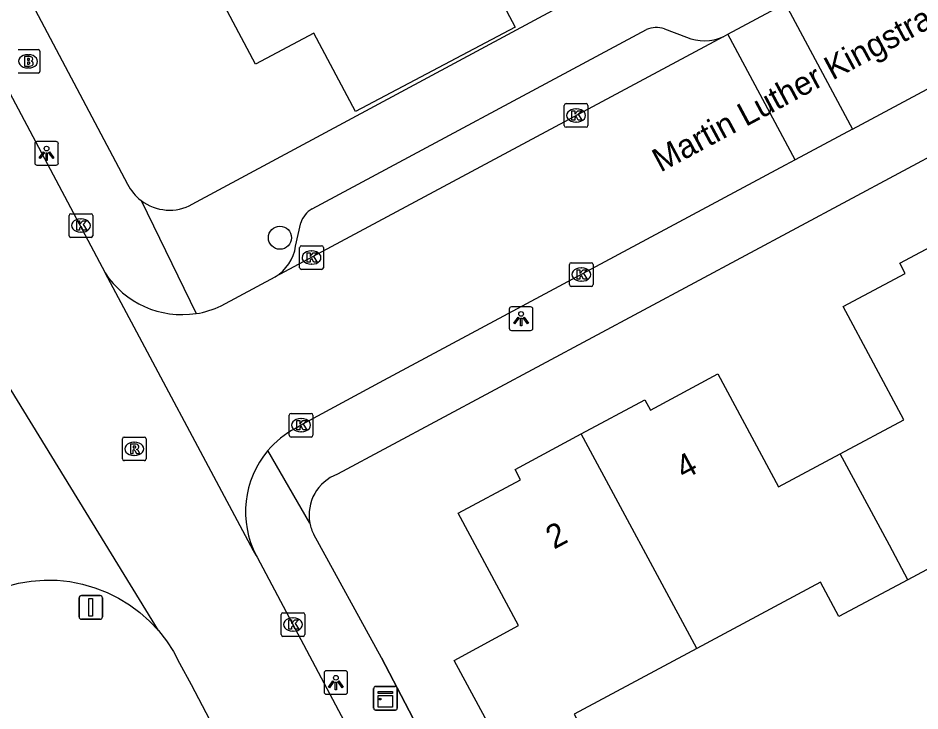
# Model space of a CAD drawing. Extents: x 157793 to 159380, y 380882 to 382313.
# Drawn here: x 158908.13 to 158946.26, y 381858.37 to 381887.69 of the extents above; entities that cross this region are included whole.
import ezdxf

# ---------------------------------------------------------------- set-up
doc = ezdxf.new("R2010")
doc.units = 0
for name, color, linetype in [('IMGEO_Boom', 7, 'Continuous'), ('IMGEO_Brandkraan', 7, 'Continuous'), ('IMGEO_Kast', 7, 'Continuous'), ('IMGEO_Kolk', 7, 'Continuous'), ('IMGEO_Lichtpunt', 7, 'Continuous'), ('IMGEO_Muur', 7, 'Continuous'), ('IMGEO_Openbare_ruimte_label', 7, 'Continuous'), ('IMGEO_Pand', 7, 'Continuous'), ('IMGEO_Pand_nummerreeks', 7, 'Continuous'), ('IMGEO_Rijbaan_lokaal_open', 7, 'Continuous'), ('IMGEO_Rioolput', 7, 'Continuous'), ('IMGEO_Verkeersbordpaal', 7, 'Continuous'), ('IMGEO_Voetpad_open', 7, 'Continuous')]:
    doc.layers.add(name, color=color, linetype=linetype)

msp = doc.modelspace()

# ---------------------------------------------------------------- linework, layer by layer
at = {"layer": 'IMGEO_Boom'}
msp.add_circle((158919.201, 381878.39), 0.489, dxfattribs=at)
at = {"layer": 'IMGEO_Brandkraan'}
for p, q in [((158908.128, 381886.355), (158908.98, 381886.355)), ((158908.541, 381886.135), (158908.566, 381886.135)), ((158909.054, 381886.281), (158909.054, 381885.429)), ((158908.98, 381885.355), (158908.128, 381885.355)), ((158908.564, 381885.575), (158908.539, 381885.575))]:
    msp.add_line(p, q, dxfattribs=at)
for points in [[(158908.128, 381886.355), (158908.98, 381886.355)], [(158908.401, 381886.055), (158908.401, 381885.655), (158908.614, 381885.655)], [(158908.632, 381886.055), (158908.401, 381886.055)], [(158909.054, 381886.281), (158909.054, 381885.429)], [(158908.58, 381885.974), (158908.526, 381885.974), (158908.526, 381885.898)], [(158908.526, 381885.898), (158908.579, 381885.898)], [(158908.588, 381885.822), (158908.526, 381885.822), (158908.526, 381885.741)], [(158908.526, 381885.741), (158908.588, 381885.741)], [(158908.98, 381885.355), (158908.128, 381885.355)]]:
    msp.add_lwpolyline(points, dxfattribs=at)
for centre, radius, start, end in [((158908.636, 381885.91), 0.145, 59.4692, 91.5367), ((158908.661, 381885.957), 0.0922, 285.5137, 58.1501), ((158908.978, 381886.279), 0.0765, 1.552, 88.448), ((158908.978, 381886.279), 0.0765, 1.552, 88.448), ((158908.581, 381885.936), 0.0379, 267.8285, 90.9355), ((158908.589, 381885.781), 0.0404, 269.8759, 90.5077), ((158908.62, 381885.906), 0.251, 268.6676, 293.5347), ((158908.666, 381885.765), 0.105, 301.3115, 78.989), ((158908.978, 381885.431), 0.0765, 271.552, 358.448), ((158908.978, 381885.431), 0.0765, 271.552, 358.448)]:
    msp.add_arc(centre, radius, start, end, dxfattribs=at)
for centre, major_axis, ratio, start_param, end_param in [((158908.54, 381885.855), (-0.387, 0.002), 0.722429, 4.712389, 7.853982), ((158908.565, 381885.855), (-0.39, 0.002), 0.717154, 1.570796, 4.712389)]:
    msp.add_ellipse(centre, major_axis=major_axis, ratio=ratio, start_param=start_param, end_param=end_param, dxfattribs=at)
at = {"layer": 'IMGEO_Kast'}
for p, q in [((158923.164, 381858.48), (158923.164, 381859.321)), ((158923.164, 381859.321), (158923.164, 381858.48)), ((158923.239, 381859.405), (158924.08, 381859.405)), ((158924.08, 381859.405), (158923.239, 381859.405)), ((158924.164, 381859.33), (158924.164, 381858.489)), ((158924.164, 381858.489), (158924.164, 381859.33)), ((158924.089, 381858.405), (158923.248, 381858.405)), ((158923.248, 381858.405), (158924.089, 381858.405))]:
    msp.add_line(p, q, dxfattribs=at)
for points in [[(158923.359, 381859.195), (158923.959, 381859.195), (158923.959, 381859.11), (158923.359, 381859.11), (158923.359, 381859.195)], [(158923.359, 381859.02), (158923.959, 381859.02), (158923.959, 381858.531), (158923.359, 381858.531), (158923.359, 381859.02)]]:
    msp.add_lwpolyline(points, dxfattribs=at)
msp.add_circle((158923.443, 381858.869), 0.0377, dxfattribs=at)
for centre, start, end in [((158923.242, 381859.327), 92.4484, 184.2845), ((158923.242, 381859.327), 92.4484, 184.2845), ((158924.086, 381859.327), 2.4484, 94.2845), ((158924.086, 381859.327), 2.4484, 94.2845), ((158923.242, 381858.483), 182.4484, 274.2845), ((158923.242, 381858.483), 182.4484, 274.2845), ((158924.086, 381858.483), 272.4484, 4.2845), ((158924.086, 381858.483), 272.4484, 4.2845)]:
    msp.add_arc(centre, 0.0779, start, end, dxfattribs=at)
at = {"layer": 'IMGEO_Kolk'}
for p, q in [((158931.224, 381883.14), (158931.224, 381883.992)), ((158931.299, 381884.066), (158932.151, 381884.066)), ((158931.712, 381883.846), (158931.737, 381883.846)), ((158932.225, 381883.992), (158932.225, 381883.14)), ((158932.151, 381883.066), (158931.299, 381883.066)), ((158931.735, 381883.286), (158931.71, 381883.286)), ((158910.287, 381878.478), (158910.287, 381879.33)), ((158910.362, 381879.404), (158911.214, 381879.404)), ((158910.775, 381879.184), (158910.8, 381879.184)), ((158911.288, 381879.33), (158911.288, 381878.478)), ((158911.214, 381878.404), (158910.362, 381878.404)), ((158910.798, 381878.624), (158910.773, 381878.624)), ((158920.11, 381878.05), (158920.962, 381878.05)), ((158920.035, 381877.124), (158920.035, 381877.976)), ((158920.523, 381877.83), (158920.548, 381877.83)), ((158921.036, 381877.976), (158921.036, 381877.124)), ((158920.546, 381877.27), (158920.521, 381877.27)), ((158931.442, 381876.405), (158931.442, 381877.257)), ((158931.517, 381877.331), (158932.369, 381877.331)), ((158932.443, 381877.257), (158932.443, 381876.405)), ((158920.962, 381877.05), (158920.11, 381877.05)), ((158931.93, 381877.111), (158931.955, 381877.111)), ((158931.953, 381876.551), (158931.928, 381876.551)), ((158932.369, 381876.331), (158931.517, 381876.331)), ((158919.595, 381870.031), (158919.595, 381870.883)), ((158919.67, 381870.957), (158920.522, 381870.957)), ((158920.596, 381870.883), (158920.596, 381870.031)), ((158920.083, 381870.737), (158920.108, 381870.737)), ((158920.106, 381870.177), (158920.081, 381870.177)), ((158920.522, 381869.957), (158919.67, 381869.957)), ((158919.252, 381861.596), (158919.252, 381862.448)), ((158919.327, 381862.522), (158920.179, 381862.522)), ((158920.253, 381862.448), (158920.253, 381861.596)), ((158919.74, 381862.302), (158919.765, 381862.302)), ((158919.763, 381861.742), (158919.738, 381861.742)), ((158920.179, 381861.522), (158919.327, 381861.522))]:
    msp.add_line(p, q, dxfattribs=at)
for points in [[(158931.224, 381883.14), (158931.224, 381883.992)], [(158931.299, 381884.066), (158932.151, 381884.066)], [(158931.545, 381883.766), (158931.668, 381883.766), (158931.668, 381883.615), (158931.798, 381883.766), (158931.962, 381883.766), (158931.816, 381883.615), (158931.969, 381883.366), (158931.817, 381883.366), (158931.732, 381883.53), (158931.668, 381883.463), (158931.668, 381883.366), (158931.545, 381883.366), (158931.545, 381883.766)], [(158932.225, 381883.992), (158932.225, 381883.14)], [(158932.151, 381883.066), (158931.299, 381883.066)], [(158910.287, 381878.478), (158910.287, 381879.33)], [(158910.362, 381879.404), (158911.214, 381879.404)], [(158911.288, 381879.33), (158911.288, 381878.478)], [(158910.608, 381879.104), (158910.731, 381879.104), (158910.731, 381878.953), (158910.861, 381879.104), (158911.025, 381879.104), (158910.879, 381878.953), (158911.032, 381878.704), (158910.88, 381878.704), (158910.795, 381878.868), (158910.731, 381878.801), (158910.731, 381878.704), (158910.608, 381878.704), (158910.608, 381879.104)], [(158911.214, 381878.404), (158910.362, 381878.404)], [(158920.11, 381878.05), (158920.962, 381878.05)], [(158920.035, 381877.124), (158920.035, 381877.976)], [(158920.356, 381877.75), (158920.479, 381877.75), (158920.479, 381877.599), (158920.609, 381877.75), (158920.773, 381877.75), (158920.627, 381877.599), (158920.78, 381877.35), (158920.628, 381877.35), (158920.543, 381877.514), (158920.479, 381877.447), (158920.479, 381877.35), (158920.356, 381877.35), (158920.356, 381877.75)], [(158921.036, 381877.976), (158921.036, 381877.124)], [(158931.442, 381876.405), (158931.442, 381877.257)], [(158931.517, 381877.331), (158932.369, 381877.331)], [(158932.443, 381877.257), (158932.443, 381876.405)], [(158920.962, 381877.05), (158920.11, 381877.05)], [(158931.763, 381877.031), (158931.886, 381877.031), (158931.886, 381876.88), (158932.016, 381877.031), (158932.18, 381877.031), (158932.034, 381876.88), (158932.187, 381876.631), (158932.035, 381876.631), (158931.95, 381876.795), (158931.886, 381876.728), (158931.886, 381876.631), (158931.763, 381876.631), (158931.763, 381877.031)], [(158932.369, 381876.331), (158931.517, 381876.331)], [(158919.595, 381870.031), (158919.595, 381870.883)], [(158919.67, 381870.957), (158920.522, 381870.957)], [(158920.596, 381870.883), (158920.596, 381870.031)], [(158919.916, 381870.657), (158920.039, 381870.657), (158920.039, 381870.506), (158920.169, 381870.657), (158920.333, 381870.657), (158920.187, 381870.506), (158920.34, 381870.257), (158920.188, 381870.257), (158920.103, 381870.421), (158920.039, 381870.354), (158920.039, 381870.257), (158919.916, 381870.257), (158919.916, 381870.657)], [(158920.522, 381869.957), (158919.67, 381869.957)], [(158919.252, 381861.596), (158919.252, 381862.448)], [(158919.327, 381862.522), (158920.179, 381862.522)], [(158920.253, 381862.448), (158920.253, 381861.596)], [(158919.573, 381862.222), (158919.696, 381862.222), (158919.696, 381862.071), (158919.826, 381862.222), (158919.99, 381862.222), (158919.844, 381862.071), (158919.997, 381861.822), (158919.845, 381861.822), (158919.76, 381861.986), (158919.696, 381861.919), (158919.696, 381861.822), (158919.573, 381861.822), (158919.573, 381862.222)], [(158920.179, 381861.522), (158919.327, 381861.522)]]:
    msp.add_lwpolyline(points, dxfattribs=at)
for centre, start, end in [((158931.301, 381883.99), 91.552, 178.448), ((158931.301, 381883.99), 91.552, 178.448), ((158932.149, 381883.99), 1.552, 88.448), ((158932.149, 381883.99), 1.552, 88.448), ((158931.301, 381883.142), 181.552, 268.448), ((158931.301, 381883.142), 181.552, 268.448), ((158932.149, 381883.142), 271.552, 358.448), ((158932.149, 381883.142), 271.552, 358.448), ((158910.364, 381879.328), 91.552, 178.448), ((158910.364, 381879.328), 91.552, 178.448), ((158911.212, 381879.328), 1.552, 88.448), ((158911.212, 381879.328), 1.552, 88.448), ((158910.364, 381878.48), 181.552, 268.448), ((158910.364, 381878.48), 181.552, 268.448), ((158911.212, 381878.48), 271.552, 358.448), ((158911.212, 381878.48), 271.552, 358.448), ((158920.112, 381877.974), 91.552, 178.448), ((158920.112, 381877.974), 91.552, 178.448), ((158920.96, 381877.974), 1.552, 88.448), ((158920.96, 381877.974), 1.552, 88.448), ((158931.519, 381877.255), 91.552, 178.448), ((158931.519, 381877.255), 91.552, 178.448), ((158932.367, 381877.255), 1.552, 88.448), ((158932.367, 381877.255), 1.552, 88.448), ((158920.112, 381877.126), 181.552, 268.448), ((158920.112, 381877.126), 181.552, 268.448), ((158920.96, 381877.126), 271.552, 358.448), ((158920.96, 381877.126), 271.552, 358.448), ((158931.519, 381876.407), 181.552, 268.448), ((158931.519, 381876.407), 181.552, 268.448), ((158932.367, 381876.407), 271.552, 358.448), ((158932.367, 381876.407), 271.552, 358.448), ((158919.672, 381870.881), 91.552, 178.448), ((158919.672, 381870.881), 91.552, 178.448), ((158920.52, 381870.881), 1.552, 88.448), ((158920.52, 381870.881), 1.552, 88.448), ((158919.672, 381870.033), 181.552, 268.448), ((158919.672, 381870.033), 181.552, 268.448), ((158920.52, 381870.033), 271.552, 358.448), ((158920.52, 381870.033), 271.552, 358.448), ((158919.329, 381862.446), 91.552, 178.448), ((158919.329, 381862.446), 91.552, 178.448), ((158920.177, 381862.446), 1.552, 88.448), ((158920.177, 381862.446), 1.552, 88.448), ((158919.329, 381861.598), 181.552, 268.448), ((158919.329, 381861.598), 181.552, 268.448), ((158920.177, 381861.598), 271.552, 358.448), ((158920.177, 381861.598), 271.552, 358.448)]:
    msp.add_arc(centre, 0.0765, start, end, dxfattribs=at)
for centre, major_axis, ratio, start_param, end_param in [((158931.711, 381883.566), (-0.387, 0.002), 0.722429, 4.712389, 7.853982), ((158931.736, 381883.566), (-0.39, 0.002), 0.717154, 1.570796, 4.712389), ((158910.774, 381878.904), (-0.387, 0.002), 0.722429, 4.712389, 7.853982), ((158910.799, 381878.904), (-0.39, 0.002), 0.717154, 1.570796, 4.712389), ((158920.522, 381877.55), (-0.387, 0.002), 0.722429, 4.712389, 7.853982), ((158920.547, 381877.55), (-0.39, 0.002), 0.717154, 1.570796, 4.712389), ((158931.929, 381876.831), (-0.387, 0.002), 0.722429, 4.712389, 7.853982), ((158931.954, 381876.831), (-0.39, 0.002), 0.717154, 1.570796, 4.712389), ((158920.082, 381870.457), (-0.387, 0.002), 0.722429, 4.712389, 7.853982), ((158920.107, 381870.457), (-0.39, 0.002), 0.717154, 1.570796, 4.712389), ((158919.739, 381862.022), (-0.387, 0.002), 0.722429, 4.712389, 7.853982), ((158919.764, 381862.022), (-0.39, 0.002), 0.717154, 1.570796, 4.712389)]:
    msp.add_ellipse(centre, major_axis=major_axis, ratio=ratio, start_param=start_param, end_param=end_param, dxfattribs=at)
at = {"layer": 'IMGEO_Lichtpunt'}
for p, q in [((158908.835, 381882.366), (158908.835, 381881.559)), ((158908.835, 381882.366), (158908.835, 381881.559)), ((158909.737, 381882.461), (158908.929, 381882.461)), ((158909.737, 381882.461), (158908.929, 381882.461)), ((158909.831, 381881.559), (158909.831, 381882.366)), ((158909.831, 381881.559), (158909.831, 381882.366)), ((158908.929, 381881.465), (158909.737, 381881.465)), ((158908.929, 381881.465), (158909.737, 381881.465)), ((158928.899, 381875.369), (158928.899, 381874.562)), ((158928.899, 381875.369), (158928.899, 381874.562)), ((158929.801, 381875.464), (158928.993, 381875.464)), ((158929.801, 381875.464), (158928.993, 381875.464)), ((158929.895, 381874.562), (158929.895, 381875.369)), ((158929.895, 381874.562), (158929.895, 381875.369)), ((158928.993, 381874.468), (158929.801, 381874.468)), ((158928.993, 381874.468), (158929.801, 381874.468)), ((158921.067, 381859.973), (158921.067, 381859.166)), ((158921.067, 381859.973), (158921.067, 381859.166)), ((158921.969, 381860.068), (158921.161, 381860.068)), ((158921.969, 381860.068), (158921.161, 381860.068)), ((158922.063, 381859.166), (158922.063, 381859.973)), ((158922.063, 381859.166), (158922.063, 381859.973)), ((158921.161, 381859.072), (158921.969, 381859.072)), ((158921.161, 381859.072), (158921.969, 381859.072))]:
    msp.add_line(p, q, dxfattribs=at)
for points in [[(158909.209, 381882.03), (158909.248, 381882.002), (158909.06, 381881.74), (158909.022, 381881.767), (158909.209, 381882.03)], [(158909.311, 381881.982), (158909.358, 381881.982), (158909.358, 381881.66), (158909.311, 381881.66), (158909.311, 381881.982)], [(158909.421, 381882.002), (158909.459, 381882.029), (158909.646, 381881.767), (158909.607, 381881.739), (158909.421, 381882.002)], [(158929.273, 381875.033), (158929.312, 381875.005), (158929.124, 381874.743), (158929.086, 381874.77), (158929.273, 381875.033)], [(158929.375, 381874.985), (158929.422, 381874.985), (158929.422, 381874.663), (158929.375, 381874.663), (158929.375, 381874.985)], [(158929.485, 381875.005), (158929.523, 381875.032), (158929.71, 381874.77), (158929.671, 381874.742), (158929.485, 381875.005)], [(158921.441, 381859.637), (158921.48, 381859.609), (158921.292, 381859.347), (158921.254, 381859.374), (158921.441, 381859.637)], [(158921.543, 381859.589), (158921.59, 381859.589), (158921.59, 381859.267), (158921.543, 381859.267), (158921.543, 381859.589)], [(158921.653, 381859.609), (158921.691, 381859.636), (158921.878, 381859.374), (158921.839, 381859.346), (158921.653, 381859.609)]]:
    msp.add_lwpolyline(points, dxfattribs=at)
for centre in [(158909.334, 381882.164), (158929.398, 381875.167), (158921.566, 381859.771)]:
    msp.add_circle(centre, 0.0994, dxfattribs=at)
for centre, start, end in [((158908.929, 381882.366), 90, 180), ((158908.929, 381882.366), 90, 180), ((158909.737, 381882.366), 0, 90), ((158909.737, 381882.366), 0, 90), ((158908.929, 381881.559), 180, 270), ((158908.929, 381881.559), 180, 270), ((158909.737, 381881.559), 270, 0), ((158909.737, 381881.559), 270, 360), ((158928.993, 381875.369), 90, 180), ((158928.993, 381875.369), 90, 180), ((158929.801, 381875.369), 0, 90), ((158929.801, 381875.369), 0, 90), ((158928.993, 381874.562), 180, 270), ((158928.993, 381874.562), 180, 270), ((158929.801, 381874.562), 270, 0), ((158929.801, 381874.562), 270, 360), ((158921.161, 381859.973), 90, 180), ((158921.161, 381859.973), 90, 180), ((158921.969, 381859.973), 0, 90), ((158921.969, 381859.973), 0, 90), ((158921.161, 381859.166), 180, 270), ((158921.161, 381859.166), 180, 270), ((158921.969, 381859.166), 270, 0), ((158921.969, 381859.166), 270, 360)]:
    msp.add_arc(centre, 0.0946, start, end, dxfattribs=at)
at = {"layer": 'IMGEO_Muur'}
msp.add_lwpolyline([(158923.502, 381860.613), (158930.684, 381846.84)], dxfattribs=at)
at = {"layer": 'IMGEO_Pand'}
for points in [[(158923.574, 381894.927), (158925.225, 381891.812), (158926.42, 381892.446), (158926.804, 381891.722), (158929.146, 381887.304), (158922.396, 381883.726), (158920.635, 381887.048), (158918.161, 381885.736), (158915.564, 381890.652)], [(158942.893, 381869.24), (158945.585, 381870.683), (158943.018, 381875.474), (158945.641, 381876.881), (158945.41, 381877.312), (158948.241, 381878.829)], [(158931.941, 381870.092), (158934.633, 381871.534), (158934.867, 381871.098), (158937.722, 381872.628), (158940.287, 381867.844), (158942.893, 381869.24)], [(158936.833, 381861.017), (158931.646, 381858.237), (158932.456, 381856.726), (158929.476, 381855.129), (158926.574, 381860.503), (158929.282, 381861.979), (158926.737, 381866.739), (158929.375, 381868.153), (158929.14, 381868.591), (158931.941, 381870.092)], [(158936.833, 381861.017), (158931.941, 381870.092)], [(158953.117, 381869.746), (158947.943, 381866.973), (158948.723, 381865.516), (158945.748, 381863.922)], [(158945.748, 381863.922), (158944.967, 381865.376), (158942.893, 381869.24)], [(158945.748, 381863.922), (158942.838, 381862.362), (158942.058, 381863.817), (158936.833, 381861.017)]]:
    msp.add_lwpolyline(points, dxfattribs=at)
at = {"layer": 'IMGEO_Rijbaan_lokaal_open'}
for points in [[(158943.408, 381882.984), (158949.934, 381886.478), (158956.599, 381890.065), (158968.276, 381896.322), (158971.651, 381898.138), (158972.919, 381898.77)], [(158938.134, 381886.999), (158940.559, 381888.299)], [(158940.559, 381888.299), (158943.408, 381882.984)], [(158905.923, 381887.994), (158911.805, 381876.904)], [(158937.938, 381886.894), (158918.996, 381876.741)], [(158937.938, 381886.894), (158938.134, 381886.999)], [(158940.984, 381881.686), (158938.134, 381886.999)], [(158943.408, 381882.984), (158940.984, 381881.686)], [(158940.984, 381881.686), (158940.569, 381881.464), (158933.911, 381877.892), (158923.586, 381872.347), (158920.265, 381870.552), (158919.858, 381870.324)], [(158918.2, 381864.943), (158918.085, 381865.14), (158911.805, 381876.904)], [(158916.716, 381875.505), (158918.996, 381876.741)], [(158914.063, 381861.768), (158905.297, 381876.053)], [(158918.2, 381864.943), (158918.234, 381864.879), (158930.75, 381841.271)], [(158907.62, 381863.633), (158908.148, 381863.771), (158908.687, 381863.861), (158909.231, 381863.902), (158909.777, 381863.895), (158910.32, 381863.839), (158910.856, 381863.735), (158911.381, 381863.583), (158911.89, 381863.385), (158912.379, 381863.142), (158912.845, 381862.857), (158913.283, 381862.531), (158913.69, 381862.167), (158914.063, 381861.768)], [(158914.063, 381861.768), (158914.4, 381861.338), (158914.696, 381860.879), (158914.95, 381860.396), (158915.442, 381859.484), (158917.314, 381855.931)]]:
    msp.add_lwpolyline(points, dxfattribs=at)
for centre, radius, start, end in [((158915.064, 381879.027), 3.889, 213.0765, 278.7862), ((158915.076, 381878.995), 3.857, 278.684, 295.171), ((158921.769, 381866.763), 4.041, 118.2219, 139.5875), ((158921.746, 381866.797), 4.001, 139.7451, 207.6085)]:
    msp.add_arc(centre, radius, start, end, dxfattribs=at)
at = {"layer": 'IMGEO_Rioolput'}
for p, q in [((158912.541, 381869.032), (158912.541, 381869.884)), ((158912.616, 381869.958), (158913.468, 381869.958)), ((158913.029, 381869.738), (158913.054, 381869.738)), ((158913.542, 381869.884), (158913.542, 381869.032)), ((158913.468, 381868.958), (158912.616, 381868.958)), ((158913.052, 381869.178), (158913.027, 381869.178))]:
    msp.add_line(p, q, dxfattribs=at)
for points in [[(158912.541, 381869.032), (158912.541, 381869.884)], [(158912.616, 381869.958), (158913.468, 381869.958)], [(158913.13, 381869.656), (158912.878, 381869.658), (158912.878, 381869.258)], [(158913.542, 381869.884), (158913.542, 381869.032)], [(158912.878, 381869.258), (158913.002, 381869.258), (158913.002, 381869.42), (158913.013, 381869.42)], [(158913.056, 381869.577), (158913.002, 381869.577), (158913.002, 381869.496)], [(158913.002, 381869.496), (158913.054, 381869.496)], [(158913.06, 381869.391), (158913.131, 381869.258), (158913.271, 381869.258), (158913.206, 381869.384)], [(158913.468, 381868.958), (158912.616, 381868.958)]]:
    msp.add_lwpolyline(points, dxfattribs=at)
for centre, radius, start, end in [((158912.618, 381869.882), 0.0765, 91.552, 178.448), ((158912.618, 381869.882), 0.0765, 91.552, 178.448), ((158913.129, 381869.546), 0.109, 350.3612, 89.416), ((158913.466, 381869.882), 0.0765, 1.552, 88.448), ((158913.466, 381869.882), 0.0765, 1.552, 88.448), ((158913.012, 381869.367), 0.0533, 26.0293, 88.6989), ((158913.038, 381869.685), 0.19, 274.7715, 282.9687), ((158913.062, 381869.481), 0.0964, 77.0061, 93.1865), ((158913.076, 381869.538), 0.0378, 276.6634, 79.6772), ((158913.127, 381869.546), 0.112, 277.5842, 350.9817), ((158913.111, 381869.331), 0.108, 29.5134, 73.7905), ((158912.618, 381869.034), 0.0765, 181.552, 268.448), ((158912.618, 381869.034), 0.0765, 181.552, 268.448), ((158913.466, 381869.034), 0.0765, 271.552, 358.448), ((158913.466, 381869.034), 0.0765, 271.552, 358.448)]:
    msp.add_arc(centre, radius, start, end, dxfattribs=at)
for centre, major_axis, ratio, start_param, end_param in [((158913.028, 381869.458), (-0.387, 0.002), 0.722429, 4.712389, 7.853982), ((158913.053, 381869.458), (-0.39, 0.002), 0.717154, 1.570796, 4.712389)]:
    msp.add_ellipse(centre, major_axis=major_axis, ratio=ratio, start_param=start_param, end_param=end_param, dxfattribs=at)
at = {"layer": 'IMGEO_Verkeersbordpaal'}
for p, q in [((158910.707, 381862.35), (158910.707, 381863.15)), ((158910.707, 381863.15), (158910.707, 381862.35)), ((158910.807, 381863.25), (158911.597, 381863.25)), ((158911.597, 381863.25), (158910.807, 381863.25)), ((158911.697, 381863.15), (158911.697, 381862.35)), ((158911.697, 381862.35), (158911.697, 381863.15)), ((158911.597, 381862.25), (158910.807, 381862.25)), ((158910.807, 381862.25), (158911.597, 381862.25))]:
    msp.add_line(p, q, dxfattribs=at)
msp.add_lwpolyline([(158911.127, 381863.125), (158911.277, 381863.125), (158911.277, 381862.375), (158911.127, 381862.375), (158911.127, 381863.125)], dxfattribs=at)
for centre, start, end in [((158910.807, 381863.15), 90, 180), ((158910.807, 381863.15), 90, 180), ((158911.597, 381863.15), 0, 90), ((158911.597, 381863.15), 360, 90), ((158910.807, 381862.35), 180, 270), ((158910.807, 381862.35), 180, 270), ((158911.597, 381862.35), 270, 0), ((158911.597, 381862.35), 270, 0)]:
    msp.add_arc(centre, 0.1, start, end, dxfattribs=at)
at = {"layer": 'IMGEO_Voetpad_open'}
for points in [[(158869.501, 381962.363), (158912.757, 381880.663)], [(158915.496, 381879.806), (158973.023, 381910.769), (158974.721, 381911.99), (158977.556, 381914.574), (158982.79, 381922.335)], [(158971.233, 381894.996), (158921.63, 381868.384)], [(158920.56, 381879.608), (158934.695, 381887.196)], [(158935.455, 381887.232), (158936.384, 381886.882)], [(158913.33, 381879.967), (158915.658, 381875.183)], [(158919.865, 381878.031), (158920.084, 381879.019)], [(158920.467, 381866.318), (158918.692, 381869.383)], [(158954.367, 381859.47), (158930.684, 381846.84), (158923.502, 381860.613), (158920.632, 381865.833)]]:
    msp.add_lwpolyline(points, dxfattribs=at)
for centre, radius, start, end in [((158935.121, 381886.247), 1.04, 71.2599, 114.1641), ((158937.147, 381888.695), 1.967, 247.1713, 293.7136), ((158914.547, 381881.553), 2, 206.4358, 232.4918), ((158914.536, 381881.542), 1.984, 232.5578, 298.9402), ((158921.051, 381878.724), 1.011, 119.0686, 163.0446), ((158918.085, 381878.292), 1.799, 300.4165, 351.6516), ((158922.272, 381866.662), 1.838, 110.4609, 190.7867), ((158922.327, 381866.68), 1.895, 191.0199, 206.5573)]:
    msp.add_arc(centre, radius, start, end, dxfattribs=at)

# ---------------------------------------------------------------- texts
at = {"layer": 'IMGEO_Openbare_ruimte_label'}
msp.add_text('Martin Luther Kingstraat', height=1, rotation=28.1804, dxfattribs=at).set_placement((158935.293, 381881.143))
at = {"layer": 'IMGEO_Pand_nummerreeks'}
for s, rotation, p in [('4', 28.1953, (158936.282, 381868.135)), ('2', 28.1955, (158930.788, 381865.189))]:
    msp.add_text(s, height=1, rotation=rotation, dxfattribs=at).set_placement(p)

doc.saveas('drawing.dxf')
